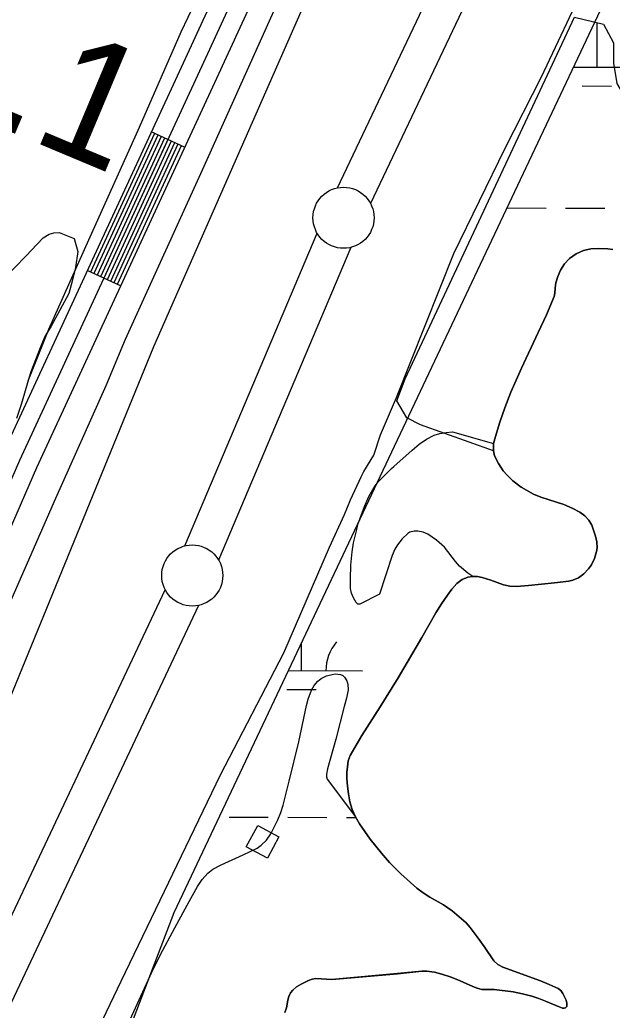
# Model space of a CAD drawing. Extents: x 3161615 to 3199515, y 867541 to 892976.
# Drawn here: x 3177569 to 3178053, y 877305 to 878115 of the extents above; entities that cross this region are included whole.
import ezdxf

# ---------------------------------------------------------------- set-up
doc = ezdxf.new("R2010")
doc.units = 0
for name, color, linetype in [('V-BLDG-OTLN', 7, 'Continuous'), ('V-LEVE-TOET', 7, 'Continuous'), ('V-ROAD-CNTR', 7, 'Continuous'), ('V-SITE-VEGE', 7, 'Continuous'), ('V-SURV-IDEN', 7, 'Continuous'), ('V-SURV-LINE', 7, 'Continuous'), ('V-TOPO-SHOR', 7, 'Continuous'), ('V-WETL-SWMP', 7, 'Continuous')]:
    doc.layers.add(name, color=color, linetype=linetype)

msp = doc.modelspace()

# ---------------------------------------------------------------- linework, layer by layer
at = {"layer": 'V-BLDG-OTLN'}
msp.add_lwpolyline([(3177753.98, 877438.58), (3177763.38, 877456.16), (3177780.83, 877446.82), (3177771.42, 877429.24)], close=True, dxfattribs=at)
at = {"layer": 'V-LEVE-TOET'}
for points in [[(3177918.6, 879156.72), (3178101.66, 878928.48), (3178127.2, 878893.33), (3178134.12, 878876.23), (3178134.74, 878869.53), (3178134.36, 878860.61), (3178132.17, 878851.71), (3178129.44, 878844.63), (3178099.41, 878775.78), (3178087.69, 878739.68), (3178062.27, 878678.93), (3177951.71, 878456.47), (3177842.02, 878220.49), (3177801.57, 878128.8), (3177678.24, 877847.8), (3177512.49, 877443.56), (3177332.31, 877105.06), (3177212.76, 876851.8), (3177160.22, 876749.63), (3177112.67, 876654.45)], [(3177347.3, 876673.11), (3177401.09, 876779.75), (3177451.4, 876899.81), (3177506.78, 877011.86), (3177579.37, 877177.41), (3177651.65, 877328.74), (3177732.92, 877497.4), (3177784.82, 877597.22), (3177822.2, 877683.81), (3177834.5, 877710.59), (3177839.24, 877722.67), (3177847.96, 877741.4), (3177850.24, 877745.69), (3177858.34, 877758.99), (3177863.97, 877775.66), (3177877, 877806.19), (3177923.95, 877924.06), (3177965.79, 878010.33), (3177995.74, 878068.84), (3178032.47, 878147.08)]]:
    msp.add_lwpolyline(points, dxfattribs=at)
at = {"layer": 'V-ROAD-CNTR'}
for p, q in [((3177703.55, 878011.04), (3177676.32, 878023.62)), ((3177651.12, 877897.57), (3177623.89, 877910.15))]:
    msp.add_line(p, q, dxfattribs=at)
for points in [[(3177953.64, 878640.85), (3177839.6, 878377.74), (3177700.69, 878076.38), (3177555.01, 877761.07), (3177400.87, 877406.41), (3177368.05, 877336.01)], [(3177061.29, 876639.83), (3177172.57, 876874.71), (3177242.16, 877030.02), (3177323.57, 877205.13), (3177414.55, 877400.25), (3177568.7, 877754.94), (3177714.31, 878070.1), (3177853.28, 878371.58), (3177967.83, 878632.44)], [(3177983.07, 878633.49), (3177866.96, 878365.42), (3177727.93, 878063.81), (3177582.39, 877748.8), (3177428.23, 877394.09), (3177337.17, 877198.8), (3177255.8, 877023.79), (3177186.19, 876868.44), (3177074.97, 876633.67)], [(3177679.04, 878022.37), (3177626.61, 877908.89)], [(3177681.77, 878021.11), (3177629.34, 877907.64)], [(3177684.49, 878019.85), (3177632.06, 877906.38)], [(3177687.21, 878018.59), (3177634.78, 877905.12)], [(3177689.94, 878017.33), (3177637.51, 877903.86)], [(3177692.66, 878016.08), (3177640.23, 877902.6)], [(3177695.38, 878014.82), (3177642.95, 877901.34)], [(3177698.11, 878013.56), (3177645.68, 877900.09)], [(3177700.83, 878012.3), (3177648.4, 877898.83)]]:
    msp.add_lwpolyline(points, dxfattribs=at)
at = {"layer": 'V-SITE-VEGE'}
for points in [[(3177554.16, 877901.85), (3177574.09, 877922.61), (3177578.15, 877926.63), (3177587.95, 877937), (3177592.67, 877940.01), (3177596.71, 877941), (3177601.08, 877941.31), (3177613.17, 877936.55), (3177614.16, 877933.52), (3177616.14, 877925.78), (3177614.4, 877912.67), (3177611.66, 877901.59), (3177608.92, 877891.51), (3177594, 877864.01), (3177589.59, 877856.63), (3177585.85, 877848.24), (3177577.68, 877827.43), (3177575.97, 877821.05), (3177569.83, 877800.57), (3177566.07, 877789.15)], [(3177656.07, 877290.7), (3177676.67, 877335.87), (3177683.86, 877350.59), (3177695.5, 877372.23), (3177707.44, 877393.75), (3177714.02, 877406.07), (3177717.87, 877411.87), (3177722.65, 877417.1), (3177726.76, 877420.2), (3177733.46, 877423.76), (3177751.63, 877432.13), (3177762.87, 877437.52), (3177766.28, 877439.81), (3177770.67, 877444.12), (3177774.21, 877449.25), (3177780.01, 877460.71), (3177782.3, 877466.6), (3177784.15, 877472.66), (3177789.21, 877492.38), (3177797.04, 877524.37), (3177803.31, 877554.19), (3177804.63, 877559.43), (3177807.54, 877566.91), (3177809.72, 877570.52), (3177812.55, 877574.08), (3177815.24, 877576.41), (3177819.69, 877578.53), (3177824.26, 877579.66), (3177826.89, 877580.05), (3177831.04, 877579.74), (3177832.94, 877578.88), (3177834.56, 877577.35), (3177836.29, 877574.42), (3177837.13, 877571.82), (3177837.41, 877567.19), (3177836.02, 877560.22), (3177834.07, 877553.4), (3177827.39, 877526.66), (3177820.53, 877502.35), (3177819.63, 877498.1), (3177819.63, 877495.98), (3177820.21, 877494), (3177843.38, 877463.1)], [(3177843.38, 877463.1), (3177846.79, 877457.31), (3177855.46, 877444.97), (3177864.72, 877433.29), (3177871.25, 877425.87), (3177880.44, 877416.44), (3177893.65, 877404.7), (3177898.87, 877400.88), (3177904.34, 877397.49), (3177915.44, 877391.01), (3177922.45, 877386.13), (3177928.31, 877381.38), (3177933.87, 877376.29), (3177937.24, 877372.56), (3177943.11, 877364.88), (3177948.71, 877357.04), (3177956.49, 877345.31), (3177959.85, 877342.26), (3177963.9, 877340.17), (3177994.76, 877328.83), (3178002.02, 877326.02), (3178009.19, 877322.73), (3178011.49, 877320.9), (3178013.2, 877318.44), (3178015.68, 877312.99), (3178016.42, 877310.55), (3178016.31, 877308.02), (3178015.39, 877306.84), (3178014.13, 877306.44), (3178012.77, 877306.58), (3178010.12, 877307.56), (3177998.97, 877312.3), (3177993.33, 877314.44), (3177987.59, 877316.39), (3177980, 877318.36), (3177972.33, 877319.79), (3177956.88, 877321.79), (3177951.81, 877321.7), (3177946.77, 877321.9), (3177943.11, 877323.01), (3177939.55, 877324.4), (3177929.05, 877328.92), (3177921.72, 877331.78), (3177914.17, 877334.36), (3177908.03, 877335.99), (3177901.85, 877336.81), (3177897.72, 877336.74), (3177877.7, 877334.77), (3177824.02, 877330.11), (3177811.07, 877330.92), (3177807.9, 877330.34), (3177804.86, 877329.27), (3177798.93, 877326.22), (3177795.24, 877323.97), (3177792.04, 877321.3), (3177790.27, 877319.07), (3177788.88, 877316.17), (3177788.06, 877313.11), (3177786.97, 877306.84), (3177785.7, 877302.86)]]:
    msp.add_lwpolyline(points, dxfattribs=at)
msp.add_lwpolyline([(3177956.46, 877768.61), (3177956.29, 877762.58), (3177957.23, 877758.66), (3177960.32, 877752.16), (3177964.33, 877746.25), (3177967.45, 877742.63), (3177972.09, 877738.21), (3177978.95, 877733.02), (3177988.96, 877727.32), (3177995.16, 877724.79), (3178013.91, 877718.68), (3178020.6, 877715.85), (3178027.05, 877712.5), (3178031.17, 877709.48), (3178034.42, 877705.88), (3178036.7, 877701.8), (3178039.77, 877692.9), (3178040.87, 877688.13), (3178041.13, 877683.3), (3178040.72, 877680.14), (3178039.05, 877674.58), (3178036.43, 877669.36), (3178034.1, 877666.09), (3178030.19, 877662.02), (3178025.86, 877658.79), (3178021.29, 877656.71), (3178018.04, 877656.01), (3178006.38, 877654.63), (3177984.92, 877652.46), (3177975.13, 877651.66), (3177969.79, 877651.9), (3177964.53, 877653.12), (3177954.1, 877656.85), (3177947.14, 877659.02), (3177943.14, 877659.71), (3177939.3, 877659.8), (3177935.24, 877662.46), (3177928.55, 877668.36), (3177925.29, 877672.1), (3177916.21, 877683.88), (3177909.67, 877689.62), (3177902.48, 877694.36), (3177898.67, 877696.1), (3177894.41, 877697.02), (3177891.56, 877697.03), (3177888.01, 877696.09), (3177886.22, 877694.99), (3177881.55, 877690.65), (3177877.7, 877685.73), (3177875.61, 877682.17), (3177873.5, 877677.11), (3177863.03, 877645.37), (3177846.89, 877637.2), (3177845.32, 877637.2), (3177843.9, 877638.45), (3177841.67, 877642.31), (3177840.21, 877646.21), (3177839.46, 877650.11), (3177839.22, 877657.94), (3177839.61, 877668.98), (3177840.58, 877680.02), (3177841.75, 877687.36), (3177844.14, 877697.07), (3177845.47, 877702.45), (3177850.66, 877717.15), (3177854.23, 877725.36), (3177858.62, 877733.04), (3177862.32, 877737.67), (3177872.87, 877748.17), (3177874.79, 877749.88), (3177889.66, 877763.15), (3177895.63, 877768.06), (3177901.48, 877772.21), (3177907.85, 877775.43), (3177912.43, 877776.88), (3177917.64, 877777.77), (3177922.87, 877778.1)], close=True, dxfattribs=at)
at = {"layer": 'V-SURV-LINE'}
for points in [[(3177828.64, 877977.86), (3178226.12, 878815.03)], [(3178253.22, 878802.16), (3177855.74, 877964.99)], [(3177703.81, 877684.87), (3177812.02, 877940.8)], [(3177839.66, 877929.14), (3177731.44, 877673.2)], [(3177108.81, 876421), (3177687.76, 877648.96)], [(3177714.89, 877636.16), (3177135.95, 876408.2)]]:
    msp.add_lwpolyline(points, dxfattribs=at)
for centre in [(3177833.62, 877953.38), (3177709.84, 877660.63)]:
    msp.add_circle(centre, 25, dxfattribs=at)
at = {"layer": 'V-TOPO-SHOR'}
for points in [[(3177969.8, 878910.49), (3177979.98, 878840.92), (3177979.94, 878790.01), (3177972.88, 878739.99), (3177961.77, 878691.51), (3177922.25, 878597.85), (3177884.44, 878511.09), (3177846.66, 878427.03), (3177814.33, 878358.07), (3177770.02, 878259.32), (3177734.97, 878177.53), (3177700.57, 878105.22), (3177666.38, 878027.21), (3177624.98, 877935.07), (3177592.2, 877862.05), (3177575.39, 877819.6)], [(3176949.91, 876251.85), (3176970.93, 876318.62), (3176997.12, 876402.22), (3177012.19, 876446.49), (3177037.47, 876512.85), (3177061.17, 876564.84), (3177108.15, 876663.67), (3177156.04, 876764.97), (3177190.48, 876839.06), (3177241.84, 876948.5), (3177319.65, 877117.18), (3177385.55, 877253.66), (3177449.31, 877391.04), (3177524.6, 877556.55), (3177598.31, 877723.87), (3177639.52, 877816.18), (3177655.24, 877854.04), (3177719.59, 877995.68), (3177810.76, 878198.52), (3177877.1, 878343.34), (3177964.35, 878529.34), (3178032.62, 878671.3)], [(3177956.29, 877762.58), (3177896.54, 877783.98), (3177885.43, 877789.57), (3177877.12, 877803.51), (3177884.13, 877821.57), (3178022.67, 878117.49), (3178046.3, 878111.86), (3178054.6, 878096.54), (3178054.56, 878079.85), (3178057.29, 878063.14), (3178074.2, 878034.45)], [(3178016.42, 877310.55), (3178015.68, 877312.99), (3178013.2, 877318.44), (3178011.49, 877320.9), (3178009.19, 877322.73), (3178002.02, 877326.02), (3177994.76, 877328.83), (3177963.9, 877340.17), (3177959.85, 877342.26), (3177956.49, 877345.31), (3177948.71, 877357.04), (3177943.11, 877364.88), (3177937.24, 877372.56), (3177933.87, 877376.29), (3177928.31, 877381.38), (3177922.45, 877386.13), (3177915.44, 877391.01), (3177904.34, 877397.49), (3177898.87, 877400.88), (3177893.65, 877404.7), (3177880.44, 877416.44), (3177871.25, 877425.87), (3177864.72, 877433.29), (3177855.46, 877444.97), (3177846.79, 877457.31), (3177843.38, 877463.1), (3177840.77, 877469.25), (3177838.9, 877475.47), (3177837.61, 877481.81), (3177836.85, 877488.18), (3177836.44, 877494.57), (3177836.45, 877499.29), (3177836.77, 877504.01), (3177837.42, 877508.87), (3177839.07, 877513.44), (3177848.7, 877529.6), (3177863.59, 877553.23), (3177878.25, 877576.94), (3177897.74, 877609.9), (3177909.18, 877629.99), (3177913.76, 877637.36), (3177918.57, 877644.61), (3177922.19, 877649.55), (3177926.37, 877654.19), (3177930.59, 877657.25), (3177935.44, 877659.14), (3177939.3, 877659.8), (3177943.14, 877659.71), (3177947.14, 877659.02), (3177954.1, 877656.85), (3177964.53, 877653.12), (3177969.79, 877651.9), (3177975.13, 877651.66), (3177984.92, 877652.46), (3178006.38, 877654.63), (3178018.04, 877656.01), (3178021.29, 877656.71), (3178025.86, 877658.79), (3178030.19, 877662.02), (3178034.1, 877666.09), (3178036.43, 877669.36), (3178039.05, 877674.58), (3178040.72, 877680.14), (3178041.13, 877683.3), (3178040.87, 877688.13), (3178039.77, 877692.9), (3178036.7, 877701.8), (3178034.42, 877705.88), (3178031.17, 877709.48), (3178027.05, 877712.5), (3178020.6, 877715.85), (3178013.91, 877718.68), (3177995.16, 877724.79), (3177988.96, 877727.32), (3177978.95, 877733.02), (3177972.09, 877738.21), (3177967.45, 877742.63), (3177964.33, 877746.25), (3177960.32, 877752.16), (3177957.23, 877758.66), (3177956.29, 877762.58), (3177956.46, 877768.61), (3177957.85, 877774.48), (3177961.53, 877786.24), (3177965.59, 877797.91), (3177970.56, 877810.59), (3177979.14, 877830.27), (3177993.02, 877859.36), (3177999.76, 877873.99), (3178005.96, 877888.87), (3178006.63, 877891.58), (3178006.91, 877895.83), (3178007.4, 877900.06), (3178009, 877905.39), (3178011.26, 877910.56), (3178014.48, 877915.55), (3178018.61, 877919.93), (3178023.91, 877923.91), (3178029.9, 877926.61), (3178035.95, 877927.93), (3178042, 877928.23)], [(3178042, 877928.23), (3178049.94, 877927.92), (3178053.89, 877927.37)], [(3177785.7, 877302.86), (3177786.97, 877306.84), (3177788.06, 877313.11), (3177788.88, 877316.17), (3177790.27, 877319.07), (3177792.04, 877321.3), (3177795.24, 877323.97), (3177798.93, 877326.22), (3177804.86, 877329.27), (3177807.9, 877330.34), (3177811.07, 877330.92), (3177824.02, 877330.11), (3177877.7, 877334.77), (3177897.72, 877336.74), (3177901.85, 877336.81), (3177908.03, 877335.99), (3177914.17, 877334.36), (3177921.72, 877331.78), (3177929.05, 877328.92), (3177939.55, 877324.4), (3177943.11, 877323.01), (3177946.77, 877321.9), (3177951.81, 877321.7), (3177956.88, 877321.79), (3177972.33, 877319.79), (3177980, 877318.36), (3177987.59, 877316.39), (3177993.33, 877314.44), (3177998.97, 877312.3), (3178010.12, 877307.56), (3178012.77, 877306.58), (3178014.13, 877306.44), (3178015.39, 877306.84), (3178016.31, 877308.02), (3178016.42, 877310.55)]]:
    msp.add_lwpolyline(points, dxfattribs=at)
at = {"layer": 'V-WETL-SWMP'}
for p, q in [((3177694.95, 877384.82), (3178071.18, 878181.29)), ((3178041.07, 878076.67), (3178041.17, 878112.67)), ((3178021.79, 878076.73), (3178091.07, 878076.53)), ((3178029.03, 878061.28), (3178053.03, 878061.21)), ((3177967.35, 877961.44), (3177999.35, 877961.36)), ((3178015.35, 877961.31), (3178047.35, 877961.22)), ((3178029.9, 877926.61), (3178023.92, 877923.91)), ((3178035.95, 877927.94), (3178029.9, 877926.61)), ((3178042.01, 877928.23), (3178035.95, 877927.94)), ((3178049.94, 877927.92), (3178042.01, 877928.23)), ((3178053.9, 877927.37), (3178049.94, 877927.92)), ((3178018.62, 877919.93), (3178014.48, 877915.55)), ((3178023.92, 877923.91), (3178018.62, 877919.93)), ((3178011.26, 877910.56), (3178009, 877905.39)), ((3178014.48, 877915.55), (3178011.26, 877910.56)), ((3178009, 877905.39), (3178007.4, 877900.06)), ((3178006.91, 877895.83), (3178006.63, 877891.58)), ((3178007.4, 877900.06), (3178006.91, 877895.83)), ((3178005.96, 877888.87), (3177999.76, 877874)), ((3178006.63, 877891.58), (3178005.96, 877888.87)), ((3177999.76, 877874), (3177993.02, 877859.36)), ((3177993.02, 877859.36), (3177979.14, 877830.27)), ((3177979.14, 877830.27), (3177970.57, 877810.59)), ((3177970.57, 877810.59), (3177965.59, 877797.91)), ((3177965.59, 877797.91), (3177961.53, 877786.24)), ((3177961.53, 877786.24), (3177957.85, 877774.48)), ((3177957.85, 877774.48), (3177956.46, 877768.61)), ((3177956.46, 877768.61), (3177956.29, 877762.58)), ((3177956.29, 877762.58), (3177957.23, 877758.66)), ((3177957.23, 877758.66), (3177960.32, 877752.16)), ((3177960.32, 877752.16), (3177964.34, 877746.25)), ((3177964.34, 877746.25), (3177967.46, 877742.63)), ((3177967.46, 877742.63), (3177972.09, 877738.21)), ((3177972.09, 877738.21), (3177978.95, 877733.02)), ((3177978.95, 877733.02), (3177988.96, 877727.32)), ((3177988.96, 877727.32), (3177995.16, 877724.79)), ((3177995.16, 877724.79), (3178013.91, 877718.68)), ((3178013.91, 877718.68), (3178020.6, 877715.85)), ((3178020.6, 877715.85), (3178027.06, 877712.5)), ((3178027.06, 877712.5), (3178031.17, 877709.48)), ((3178031.17, 877709.48), (3178034.42, 877705.88)), ((3178034.42, 877705.88), (3178036.7, 877701.8)), ((3178036.7, 877701.8), (3178039.77, 877692.9)), ((3178039.77, 877692.9), (3178040.87, 877688.13)), ((3178041.13, 877683.3), (3178040.73, 877680.14)), ((3178040.87, 877688.13), (3178041.13, 877683.3)), ((3178040.73, 877680.14), (3178039.05, 877674.58)), ((3178036.43, 877669.36), (3178034.1, 877666.09)), ((3178039.05, 877674.58), (3178036.43, 877669.36)), ((3177935.44, 877659.14), (3177930.59, 877657.25)), ((3177939.3, 877659.8), (3177935.44, 877659.14)), ((3177943.14, 877659.71), (3177939.3, 877659.8)), ((3177947.15, 877659.02), (3177943.14, 877659.71)), ((3177954.1, 877656.85), (3177947.15, 877659.02)), ((3178025.86, 877658.79), (3178021.3, 877656.71)), ((3178030.19, 877662.02), (3178025.86, 877658.79)), ((3178034.1, 877666.09), (3178030.19, 877662.02)), ((3177926.38, 877654.19), (3177922.2, 877649.56)), ((3177930.59, 877657.25), (3177926.38, 877654.19)), ((3177964.53, 877653.12), (3177954.1, 877656.85)), ((3177969.8, 877651.9), (3177964.53, 877653.12)), ((3177975.13, 877651.66), (3177969.8, 877651.9)), ((3177984.92, 877652.46), (3177975.13, 877651.66)), ((3178006.38, 877654.63), (3177984.92, 877652.46)), ((3178018.04, 877656.01), (3178006.38, 877654.63)), ((3178021.3, 877656.71), (3178018.04, 877656.01)), ((3177918.58, 877644.61), (3177913.76, 877637.37)), ((3177922.2, 877649.56), (3177918.58, 877644.61)), ((3177913.76, 877637.37), (3177909.18, 877629.99)), ((3177909.18, 877629.99), (3177897.75, 877609.9)), ((3177799.24, 877582.8), (3177799.3, 877605.72)), ((3177897.75, 877609.9), (3177878.25, 877576.94)), ((3177788.49, 877582.83), (3177849.24, 877582.66)), ((3177878.25, 877576.94), (3177863.59, 877553.23)), ((3177787.19, 877567.4), (3177811.19, 877567.34)), ((3177863.59, 877553.23), (3177848.7, 877529.61)), ((3177848.7, 877529.61), (3177839.07, 877513.44)), ((3177839.07, 877513.44), (3177837.43, 877508.87)), ((3177837.43, 877508.87), (3177836.77, 877504.01)), ((3177836.45, 877499.29), (3177836.44, 877494.57)), ((3177836.77, 877504.01), (3177836.45, 877499.29)), ((3177836.44, 877494.57), (3177836.85, 877488.18)), ((3177836.85, 877488.18), (3177837.62, 877481.81)), ((3177837.62, 877481.81), (3177838.9, 877475.47)), ((3177838.9, 877475.47), (3177840.77, 877469.25)), ((3177840.77, 877469.25), (3177843.38, 877463.1)), ((3177740.06, 877462.89), (3177772.06, 877462.81)), ((3177788.06, 877462.76), (3177820.06, 877462.67)), ((3177836.06, 877462.63), (3177843.67, 877462.61)), ((3177843.38, 877463.1), (3177846.79, 877457.31)), ((3177846.79, 877457.31), (3177855.47, 877444.97)), ((3177855.47, 877444.97), (3177864.72, 877433.29)), ((3177864.72, 877433.29), (3177871.25, 877425.87)), ((3177871.25, 877425.87), (3177880.44, 877416.44)), ((3177880.44, 877416.44), (3177893.66, 877404.7)), ((3177893.66, 877404.7), (3177898.87, 877400.88)), ((3177898.87, 877400.88), (3177904.34, 877397.49)), ((3177904.34, 877397.49), (3177915.44, 877391.01)), ((3177362.13, 876515.94), (3177694.95, 877384.82)), ((3177915.44, 877391.01), (3177922.45, 877386.13)), ((3177922.45, 877386.13), (3177928.32, 877381.38)), ((3177928.32, 877381.38), (3177933.88, 877376.3)), ((3177933.88, 877376.3), (3177937.24, 877372.56)), ((3177937.24, 877372.56), (3177943.11, 877364.88)), ((3177943.11, 877364.88), (3177948.71, 877357.04)), ((3177948.71, 877357.04), (3177956.49, 877345.31)), ((3177956.49, 877345.31), (3177959.85, 877342.26)), ((3177877.7, 877334.78), (3177824.03, 877330.11)), ((3177897.72, 877336.75), (3177877.7, 877334.78)), ((3177901.86, 877336.81), (3177897.72, 877336.75)), ((3177908.04, 877335.99), (3177901.86, 877336.81)), ((3177914.17, 877334.36), (3177908.04, 877335.99)), ((3177959.85, 877342.26), (3177963.9, 877340.17)), ((3177963.9, 877340.17), (3177994.76, 877328.83)), ((3177804.86, 877329.27), (3177798.93, 877326.22)), ((3177807.9, 877330.34), (3177804.86, 877329.27)), ((3177811.07, 877330.92), (3177807.9, 877330.34)), ((3177824.03, 877330.11), (3177811.07, 877330.92)), ((3177921.72, 877331.79), (3177914.17, 877334.36)), ((3177929.06, 877328.92), (3177921.72, 877331.79)), ((3177939.55, 877324.4), (3177929.06, 877328.92)), ((3177994.76, 877328.83), (3178002.03, 877326.02)), ((3177790.28, 877319.07), (3177788.88, 877316.17)), ((3177792.04, 877321.3), (3177790.28, 877319.07)), ((3177795.25, 877323.97), (3177792.04, 877321.3)), ((3177798.93, 877326.22), (3177795.25, 877323.97)), ((3177943.11, 877323.01), (3177939.55, 877324.4)), ((3177946.78, 877321.9), (3177943.11, 877323.01)), ((3177951.82, 877321.7), (3177946.78, 877321.9)), ((3177956.88, 877321.79), (3177951.82, 877321.7)), ((3177972.33, 877319.79), (3177956.88, 877321.79)), ((3177980, 877318.36), (3177972.33, 877319.79)), ((3177987.59, 877316.39), (3177980, 877318.36)), ((3178002.03, 877326.02), (3178009.2, 877322.73)), ((3178009.2, 877322.73), (3178011.5, 877320.9)), ((3178011.5, 877320.9), (3178013.21, 877318.44)), ((3178013.21, 877318.44), (3178015.68, 877312.99)), ((3177788.07, 877313.11), (3177786.97, 877306.84)), ((3177788.88, 877316.17), (3177788.07, 877313.11)), ((3177993.33, 877314.44), (3177987.59, 877316.39)), ((3177998.97, 877312.3), (3177993.33, 877314.44)), ((3178010.12, 877307.56), (3177998.97, 877312.3)), ((3178015.68, 877312.99), (3178016.42, 877310.55)), ((3178016.42, 877310.55), (3178016.32, 877308.03)), ((3177786.97, 877306.84), (3177785.7, 877302.86)), ((3178012.78, 877306.58), (3178010.12, 877307.56)), ((3178014.13, 877306.45), (3178012.78, 877306.58)), ((3178015.39, 877306.84), (3178014.13, 877306.45)), ((3178016.32, 877308.03), (3178015.39, 877306.84))]:
    msp.add_line(p, q, dxfattribs=at)
msp.add_arc((3177854.48, 877583.12), 35.25, 139.06985, 180.61351, dxfattribs=at)

# ---------------------------------------------------------------- texts
at = {"layer": 'V-SURV-IDEN'}
msp.add_text('517+71.1', height=100, rotation=337.24472, dxfattribs=at).set_placement((3177126.9, 878205.8))

doc.saveas('drawing.dxf')
